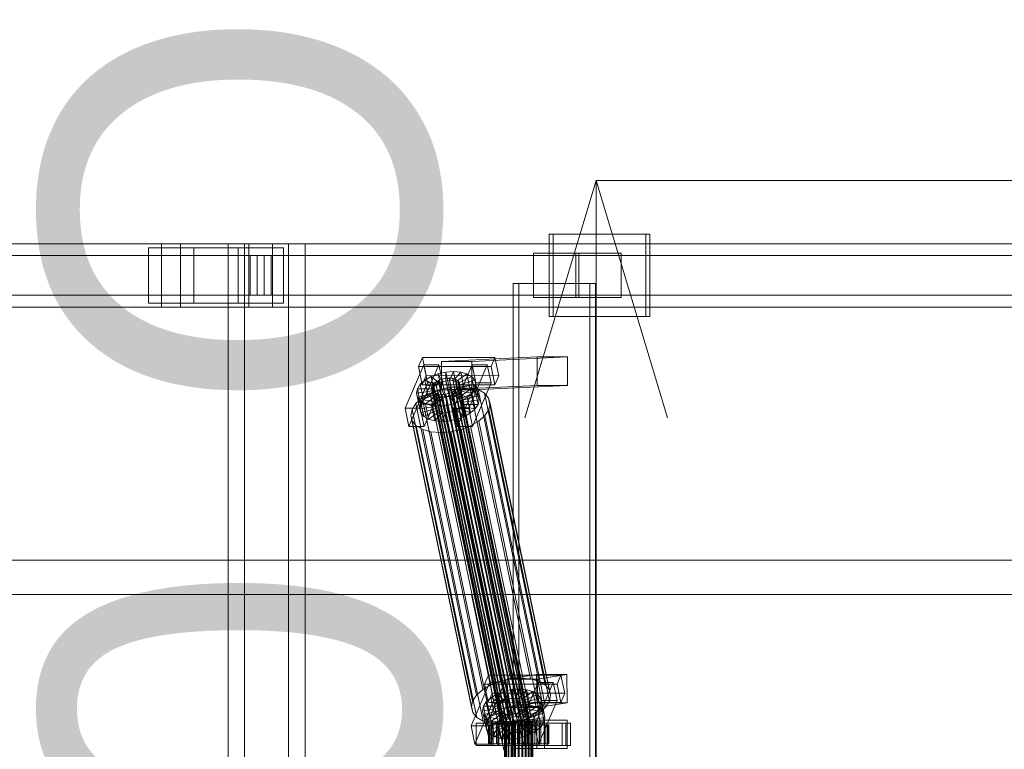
# Model space of a CAD drawing. Header units: millimetres. Extents: x -2233 to 65662, y -50530 to 6847.
# Tile 428 of 656: x 22686 to 23308, y -17870 to -17408. Entities that reach past the tile are written whole.
import ezdxf

# ---------------------------------------------------------------- set-up
doc = ezdxf.new("R2010")
doc.units = ezdxf.units.MM
doc.layers.add('COTAS_O', color=1, linetype='Continuous', lineweight=0)
doc.layers.add('superior_C02', color=7, linetype='Continuous', lineweight=0)
doc.dimstyles.new('R19_100', dxfattribs={"dimtxt": 250, "dimasz": 150, "dimexe": 150, "dimexo": 80, "dimgap": 100, "dimtad": 1, "dimtih": 1, "dimtoh": 1, "dimdsep": 46, "dimcen": 0.09, "dimadec": 0, "dimazin": 0, "dimtfac": 1, "dimtdec": 4, "dimtofl": 0, "dimtmove": 0, "dimatfit": 3, "dimfxl": 1, "dimtolj": 1, "dimtzin": 0, "dimarcsym": 0})

# ---------------------------------------------------------------- blocks, each defined once
blk = doc.blocks.new('DIM_R32_35')
at = {"layer": 'COTAS_O'}
for p, q in [((23050.07, -17510), (23005.07, -17660)), ((23750.07, -17510), (23050.07, -17510)), ((23050.07, -19480), (23050.07, -17510)), ((23050.07, -17510), (23095.07, -17660)), ((23050.07, -19480), (23005.07, -19330)), ((23050.07, -19480), (23095.07, -19330)), ((23750.07, -19480), (23050.07, -19480))]:
    blk.add_line(p, q, dxfattribs=at)
blk.add_text('1970 O', height=250, rotation=90, dxfattribs=at).set_placement((22950.07, -18495))

msp = doc.modelspace()

# ---------------------------------------------------------------- linework, layer by layer
at = {"layer": 'superior_C02'}
for p, q in [((23081.541, -17544), (23020.45, -17544)), ((23020.45, -17544), (23020.45, -17596)), ((23022.834, -17544), (23020.45, -17544)), ((23022.834, -17596), (23022.834, -17544)), ((23022.834, -17544), (23083.926, -17544)), ((23081.541, -17596), (23081.541, -17544)), ((23081.541, -17544), (23083.926, -17544)), ((23083.926, -17544), (23083.926, -17596)), ((22775.666, -17550), (21630.207, -17550)), ((21642.129, -17550), (22787.589, -17550)), ((22830.806, -17550), (21685.346, -17550)), ((21700.249, -17550), (22845.709, -17550)), ((22775.666, -17550), (22775.666, -17590)), ((22787.589, -17550), (22775.666, -17550)), ((23921.126, -17550), (22775.666, -17550)), ((22787.589, -17590), (22787.589, -17550)), ((22787.589, -17550), (23933.048, -17550)), ((22855.858, -17550), (22817.676, -17550)), ((22817.676, -17550), (22817.676, -18450)), ((22828.108, -17550), (22817.676, -17550)), ((22828.108, -18450), (22828.108, -17550)), ((22828.108, -17550), (22866.29, -17550)), ((22830.806, -17550), (22830.806, -17590)), ((22845.709, -17550), (22830.806, -17550)), ((23976.266, -17550), (22830.806, -17550)), ((22845.709, -17590), (22845.709, -17550)), ((22845.709, -17550), (23991.168, -17550)), ((22855.858, -18450), (22855.858, -17550)), ((22855.858, -17550), (22866.29, -17550)), ((22866.29, -17550), (22866.29, -18450)), ((22795.946, -17552.5), (22767.309, -17552.5)), ((22767.309, -17552.5), (22767.309, -17587.5)), ((22823.939, -17552.5), (22767.309, -17552.5)), ((22795.946, -17587.5), (22795.946, -17552.5)), ((22795.946, -17552.5), (22852.576, -17552.5)), ((22823.939, -17587.5), (22823.939, -17552.5)), ((22823.939, -17552.5), (22852.576, -17552.5)), ((22852.576, -17552.5), (22852.576, -17587.5)), ((23039.163, -17556), (23010.527, -17556)), ((23010.527, -17556), (23010.527, -17584)), ((23037.274, -17556), (23010.527, -17556)), ((23037.274, -17584), (23037.274, -17556)), ((23037.274, -17556), (23065.91, -17556)), ((23039.163, -17584), (23039.163, -17556)), ((23039.163, -17556), (23065.91, -17556)), ((23065.91, -17556), (23065.91, -17584)), ((22836.081, -17557.5), (21633.991, -17557.5)), ((21638.344, -17557.5), (22840.434, -17557.5)), ((22831.602, -17557.5), (22844.912, -17557.5)), ((22831.602, -17582.5), (22831.602, -17557.5)), ((23920.432, -17557.5), (22831.602, -17557.5)), ((22836.081, -17557.5), (22836.081, -17582.5)), ((22840.434, -17557.5), (22836.081, -17557.5)), ((22840.434, -17582.5), (22840.434, -17557.5)), ((22844.912, -17557.5), (22844.912, -17582.5)), ((22844.912, -17557.5), (23933.742, -17557.5)), ((23046.11, -17575), (22997.619, -17575)), ((22997.619, -17575), (22997.619, -18425)), ((23001.196, -17575), (22997.619, -17575)), ((23001.196, -18425), (23001.196, -17575)), ((23001.196, -17575), (23049.687, -17575)), ((23046.11, -18425), (23046.11, -17575)), ((23046.11, -17575), (23049.687, -17575)), ((23049.687, -17575), (23049.687, -18425)), ((21633.991, -17582.5), (22836.081, -17582.5)), ((21638.344, -17582.5), (22840.434, -17582.5)), ((22767.309, -17587.5), (22795.946, -17587.5)), ((22823.939, -17587.5), (22767.309, -17587.5)), ((22852.576, -17587.5), (22795.946, -17587.5)), ((22852.576, -17587.5), (22823.939, -17587.5)), ((22844.912, -17582.5), (22831.602, -17582.5)), ((22831.602, -17582.5), (23920.432, -17582.5)), ((22836.081, -17582.5), (22840.434, -17582.5)), ((22844.912, -17582.5), (23933.742, -17582.5)), ((23010.527, -17584), (23039.163, -17584)), ((23010.527, -17584), (23037.274, -17584)), ((23065.91, -17584), (23037.274, -17584)), ((23065.91, -17584), (23039.163, -17584)), ((21630.207, -17590), (22775.666, -17590)), ((21642.129, -17590), (22787.589, -17590)), ((21685.346, -17590), (22830.806, -17590)), ((21700.249, -17590), (22845.709, -17590)), ((22775.666, -17590), (22787.589, -17590)), ((22775.666, -17590), (23921.126, -17590)), ((22787.589, -17590), (23933.048, -17590)), ((22830.806, -17590), (22845.709, -17590)), ((22830.806, -17590), (23976.266, -17590)), ((22845.709, -17590), (23991.168, -17590)), ((23020.45, -17596), (23081.541, -17596)), ((23020.45, -17596), (23022.834, -17596)), ((23083.926, -17596), (23022.834, -17596)), ((23083.926, -17596), (23081.541, -17596)), ((22940.341, -17621.857), (22937.893, -17627.592)), ((22942.721, -17633.325), (22940.341, -17621.857)), ((22940.341, -17621.857), (22986.159, -17621.914)), ((23012.802, -17621.488), (22952.409, -17624.356)), ((22971.5, -17624.356), (22952.409, -17624.356)), ((22952.409, -17624.356), (22952.485, -17642.354)), ((22971.5, -17624.356), (23031.893, -17621.488)), ((22971.576, -17642.354), (22971.5, -17624.356)), ((22983.711, -17627.65), (22986.159, -17621.914)), ((22986.159, -17621.914), (22988.54, -17633.382)), ((23012.878, -17639.486), (23012.802, -17621.488)), ((23012.802, -17621.488), (23031.893, -17621.488)), ((23031.893, -17621.488), (23031.969, -17639.486)), ((22941.246, -17626.449), (22929.496, -17653.98)), ((22983.711, -17627.65), (22937.893, -17627.592)), ((22937.893, -17627.592), (22940.273, -17639.061)), ((22939.041, -17653.992), (22950.792, -17626.461)), ((22943.626, -17637.917), (22941.246, -17626.449)), ((22941.246, -17626.449), (22950.792, -17626.461)), ((22950.302, -17632.183), (22955.14, -17631.1)), ((22950.792, -17626.461), (22953.172, -17637.929)), ((22955.14, -17631.1), (22959.993, -17630.735)), ((22955.14, -17631.1), (22955.246, -17636.643)), ((22957.181, -17640.93), (22955.14, -17631.1)), ((22959.993, -17630.735), (22957.545, -17636.47)), ((22964.528, -17631.112), (22959.693, -17636.649)), ((22962.033, -17640.564), (22959.993, -17630.735)), ((22959.993, -17630.735), (22964.528, -17631.112)), ((22971.792, -17626.487), (22960.041, -17654.019)), ((22966.569, -17640.942), (22964.528, -17631.112)), ((22964.528, -17631.112), (22968.438, -17632.206)), ((22969.587, -17654.031), (22981.337, -17626.499)), ((22974.172, -17637.955), (22971.792, -17626.487)), ((22971.792, -17626.487), (22981.337, -17626.499)), ((22981.337, -17626.499), (22983.718, -17637.967)), ((22986.092, -17639.118), (22983.711, -17627.65)), ((22939.027, -17638.79), (22941.961, -17636.164)), ((22940.273, -17639.061), (22942.721, -17633.325)), ((22941.961, -17636.164), (22945.806, -17633.91)), ((22941.961, -17636.164), (22949.003, -17639.042)), ((22944.001, -17645.994), (22941.961, -17636.164)), ((22988.54, -17633.382), (22942.721, -17633.325)), ((22945.806, -17633.91), (22950.302, -17632.183)), ((22945.806, -17633.91), (22950.825, -17637.975)), ((22947.846, -17643.74), (22945.806, -17633.91)), ((22947.274, -17638.648), (22948.663, -17637.404)), ((22948.663, -17637.404), (22950.485, -17636.336)), ((22993.039, -17851.202), (22948.663, -17637.404)), ((22950.302, -17632.183), (22952.954, -17637.157)), ((22952.342, -17642.013), (22950.302, -17632.183)), ((22950.485, -17636.336), (22952.614, -17635.518)), ((22994.86, -17850.135), (22950.485, -17636.336)), ((22952.954, -17637.157), (22950.825, -17637.975)), ((22952.614, -17635.518), (22954.906, -17635.005)), ((22996.99, -17849.317), (22952.614, -17635.518)), ((22955.246, -17636.643), (22952.954, -17637.157)), ((22952.954, -17637.157), (22954.994, -17646.986)), ((22954.906, -17635.005), (22957.205, -17634.832)), ((22999.282, -17848.804), (22954.906, -17635.005)), ((22957.545, -17636.47), (22955.246, -17636.643)), ((22955.246, -17636.643), (22957.287, -17646.473)), ((22957.205, -17634.832), (22959.353, -17635.011)), ((23001.58, -17848.631), (22957.205, -17634.832)), ((22957.545, -17636.47), (22959.585, -17646.3)), ((22959.693, -17636.649), (22957.545, -17636.47)), ((22959.353, -17635.011), (22961.205, -17635.529)), ((23003.729, -17848.809), (22959.353, -17635.011)), ((22959.693, -17636.649), (22961.734, -17646.479)), ((22961.545, -17637.167), (22959.693, -17636.649)), ((22961.205, -17635.529), (22962.634, -17636.352)), ((23005.581, -17849.328), (22961.205, -17635.529)), ((22968.438, -17632.206), (22961.545, -17637.167)), ((22961.545, -17637.167), (22963.585, -17646.997)), ((22962.974, -17637.99), (22961.545, -17637.167)), ((22962.634, -17636.352), (22963.543, -17637.422)), ((23007.01, -17850.15), (22962.634, -17636.352)), ((22971.455, -17633.943), (22962.974, -17637.99)), ((22963.543, -17637.422), (22963.87, -17638.668)), ((23007.919, -17851.221), (22963.543, -17637.422)), ((22973.374, -17636.203), (22963.883, -17639.061)), ((22970.478, -17642.036), (22968.438, -17632.206)), ((22968.438, -17632.206), (22971.455, -17633.943)), ((22973.495, -17643.772), (22971.455, -17633.943)), ((22971.455, -17633.943), (22973.374, -17636.203)), ((22975.414, -17646.033), (22973.374, -17636.203)), ((22973.374, -17636.203), (22974.064, -17638.834)), ((22988.54, -17633.382), (22986.092, -17639.118)), ((22931.876, -17665.449), (22943.626, -17637.917)), ((22936.619, -17644.431), (22937.205, -17641.61)), ((22936.619, -17644.431), (22946.473, -17642.958)), ((22937.205, -17641.61), (22939.027, -17638.79)), ((22937.205, -17641.61), (22946.751, -17641.622)), ((22939.245, -17651.44), (22937.205, -17641.61)), ((22939.027, -17638.79), (22947.614, -17640.286)), ((22941.067, -17648.62), (22939.027, -17638.79)), ((22940.273, -17639.061), (22986.092, -17639.118)), ((22953.172, -17637.929), (22941.421, -17665.461)), ((22953.172, -17637.929), (22943.626, -17637.917)), ((22947.846, -17643.74), (22944.001, -17645.994)), ((22945.315, -17644.416), (22951.324, -17642.107)), ((22946.133, -17641.32), (22946.411, -17639.983)), ((22946.46, -17642.566), (22946.133, -17641.32)), ((22990.509, -17855.119), (22946.133, -17641.32)), ((22946.411, -17639.983), (22947.274, -17638.648)), ((22990.786, -17853.782), (22946.411, -17639.983)), ((22947.369, -17643.637), (22946.46, -17642.566)), ((22990.835, -17856.365), (22946.46, -17642.566)), ((22946.751, -17641.622), (22946.473, -17642.958)), ((22946.473, -17642.958), (22946.8, -17644.204)), ((22946.473, -17642.958), (22948.513, -17652.788)), ((22947.614, -17640.286), (22946.751, -17641.622)), ((22946.751, -17641.622), (22948.791, -17651.452)), ((22991.649, -17852.446), (22947.274, -17638.648)), ((22948.798, -17644.459), (22947.369, -17643.637)), ((22991.744, -17857.435), (22947.369, -17643.637)), ((22949.003, -17639.042), (22947.614, -17640.286)), ((22947.614, -17640.286), (22949.654, -17650.116)), ((22952.342, -17642.013), (22947.846, -17643.74)), ((22952.865, -17647.804), (22947.846, -17643.74)), ((22950.825, -17637.975), (22949.003, -17639.042)), ((22949.003, -17639.042), (22951.043, -17648.872)), ((22950.825, -17637.975), (22952.865, -17647.804)), ((22951.324, -17642.107), (22957.793, -17640.659)), ((22989.579, -17826.416), (22951.324, -17642.107)), ((22957.181, -17640.93), (22952.342, -17642.013)), ((22954.994, -17646.986), (22952.342, -17642.013)), ((23012.878, -17639.486), (22952.485, -17642.354)), ((22952.485, -17642.354), (22971.576, -17642.354)), ((22962.033, -17640.564), (22957.181, -17640.93)), ((22957.287, -17646.473), (22957.181, -17640.93)), ((22959.518, -17643.652), (22957.389, -17644.47)), ((22957.793, -17640.659), (22964.28, -17640.17)), ((22996.048, -17824.968), (22957.793, -17640.659)), ((22961.34, -17642.585), (22959.518, -17643.652)), ((23003.894, -17857.451), (22959.518, -17643.652)), ((22959.585, -17646.3), (22962.033, -17640.564)), ((22962.73, -17641.341), (22961.34, -17642.585)), ((23005.715, -17856.383), (22961.34, -17642.585)), ((22961.68, -17644.223), (22963.07, -17642.979)), ((22961.734, -17646.479), (22966.569, -17640.942)), ((22966.569, -17640.942), (22962.033, -17640.564)), ((22962.421, -17665.487), (22974.172, -17637.955)), ((22963.593, -17640.005), (22962.73, -17641.341)), ((23007.105, -17855.139), (22962.73, -17641.341)), ((22962.974, -17637.99), (22965.014, -17647.82)), ((22963.883, -17639.061), (22962.974, -17637.99)), ((22963.07, -17642.979), (22963.933, -17641.643)), ((22971.656, -17644.475), (22963.07, -17642.979)), ((22963.07, -17642.979), (22965.11, -17652.809)), ((22963.585, -17646.997), (22970.478, -17642.036)), ((22963.87, -17638.668), (22963.593, -17640.005)), ((22963.593, -17640.005), (23007.968, -17853.804)), ((23008.245, -17852.467), (22963.87, -17638.668)), ((22963.883, -17639.061), (22965.923, -17648.891)), ((22964.21, -17640.307), (22963.883, -17639.061)), ((22963.933, -17641.643), (22964.21, -17640.307)), ((22963.933, -17641.643), (22973.478, -17641.655)), ((22965.973, -17651.473), (22963.933, -17641.643)), ((22974.064, -17638.834), (22964.21, -17640.307)), ((22964.21, -17640.307), (22966.25, -17650.137)), ((22964.28, -17640.17), (22970.343, -17640.674)), ((23002.535, -17824.479), (22964.28, -17640.17)), ((22965.014, -17647.82), (22973.495, -17643.772)), ((22970.478, -17642.036), (22966.569, -17640.942)), ((22970.343, -17640.674), (22975.57, -17642.137)), ((23008.598, -17824.984), (22970.343, -17640.674)), ((22973.495, -17643.772), (22970.478, -17642.036)), ((23031.969, -17639.486), (22971.576, -17642.354)), ((22973.478, -17641.655), (22971.656, -17644.475)), ((22983.718, -17637.967), (22971.967, -17665.499)), ((22974.064, -17638.834), (22973.478, -17641.655)), ((22973.478, -17641.655), (22975.518, -17651.485)), ((22975.414, -17646.033), (22973.495, -17643.772)), ((22976.104, -17648.664), (22974.064, -17638.834)), ((22983.718, -17637.967), (22974.172, -17637.955)), ((22975.57, -17642.137), (22979.603, -17644.459)), ((23013.824, -17826.446), (22975.57, -17642.137)), ((23031.969, -17639.486), (23012.878, -17639.486)), ((22936.252, -17650.939), (22940.174, -17647.428)), ((22937.309, -17647.062), (22936.619, -17644.431)), ((22938.66, -17654.261), (22936.619, -17644.431)), ((22937.309, -17647.062), (22946.8, -17644.204)), ((22939.228, -17649.322), (22937.309, -17647.062)), ((22939.35, -17656.892), (22937.309, -17647.062)), ((22939.228, -17649.322), (22947.709, -17645.275)), ((22942.245, -17651.059), (22939.228, -17649.322)), ((22941.269, -17659.152), (22939.228, -17649.322)), ((22941.067, -17648.62), (22939.245, -17651.44)), ((22940.174, -17647.428), (22945.315, -17644.416)), ((22978.428, -17831.737), (22940.174, -17647.428)), ((22944.001, -17645.994), (22941.067, -17648.62)), ((22949.654, -17650.116), (22941.067, -17648.62)), ((22942.245, -17651.059), (22949.138, -17646.098)), ((22951.043, -17648.872), (22944.001, -17645.994)), ((22983.569, -17828.725), (22945.315, -17644.416)), ((22946.155, -17652.153), (22950.99, -17646.616)), ((22946.8, -17644.204), (22947.709, -17645.275)), ((22946.8, -17644.204), (22948.84, -17654.034)), ((22947.709, -17645.275), (22949.138, -17646.098)), ((22947.709, -17645.275), (22949.749, -17655.105)), ((22948.791, -17651.452), (22949.654, -17650.116)), ((22950.65, -17644.978), (22948.798, -17644.459)), ((22993.174, -17858.258), (22948.798, -17644.459)), ((22949.138, -17646.098), (22950.99, -17646.616)), ((22949.138, -17646.098), (22951.178, -17655.927)), ((22949.654, -17650.116), (22951.043, -17648.872)), ((22952.798, -17645.156), (22950.65, -17644.978)), ((22995.025, -17858.776), (22950.65, -17644.978)), ((22950.69, -17652.53), (22953.138, -17646.795)), ((22950.99, -17646.616), (22953.138, -17646.795)), ((22950.99, -17646.616), (22953.03, -17656.446)), ((22951.043, -17648.872), (22952.865, -17647.804)), ((22955.097, -17644.983), (22952.798, -17645.156)), ((22997.174, -17858.955), (22952.798, -17645.156)), ((22952.865, -17647.804), (22954.994, -17646.986)), ((22953.138, -17646.795), (22955.437, -17646.622)), ((22953.138, -17646.795), (22955.179, -17656.624)), ((22954.994, -17646.986), (22957.287, -17646.473)), ((22957.389, -17644.47), (22955.097, -17644.983)), ((22999.472, -17858.782), (22955.097, -17644.983)), ((22955.437, -17646.622), (22957.729, -17646.108)), ((22955.543, -17652.165), (22955.437, -17646.622)), ((22955.437, -17646.622), (22957.477, -17656.451)), ((22957.287, -17646.473), (22959.585, -17646.3)), ((23001.764, -17858.269), (22957.389, -17644.47)), ((22957.729, -17646.108), (22959.858, -17645.29)), ((22960.382, -17651.082), (22957.729, -17646.108)), ((22957.729, -17646.108), (22959.769, -17655.938)), ((22959.585, -17646.3), (22961.734, -17646.479)), ((22959.858, -17645.29), (22961.68, -17644.223)), ((22964.877, -17649.355), (22959.858, -17645.29)), ((22959.858, -17645.29), (22961.899, -17655.12)), ((22964.877, -17649.355), (22960.382, -17651.082)), ((22968.723, -17647.101), (22961.68, -17644.223)), ((22961.68, -17644.223), (22963.72, -17654.053)), ((22961.734, -17646.479), (22963.585, -17646.997)), ((22963.585, -17646.997), (22965.014, -17647.82)), ((22968.723, -17647.101), (22964.877, -17649.355)), ((22966.917, -17659.184), (22964.877, -17649.355)), ((22965.014, -17647.82), (22965.923, -17648.891)), ((22965.923, -17648.891), (22975.414, -17646.033)), ((22965.923, -17648.891), (22966.25, -17650.137)), ((22966.25, -17650.137), (22965.973, -17651.473)), ((22966.25, -17650.137), (22976.104, -17648.664)), ((22971.656, -17644.475), (22968.723, -17647.101)), ((22970.763, -17656.931), (22968.723, -17647.101)), ((22973.696, -17654.305), (22971.656, -17644.475)), ((22976.104, -17648.664), (22975.414, -17646.033)), ((22975.518, -17651.485), (22976.104, -17648.664)), ((22979.603, -17644.459), (22982.168, -17647.481)), ((23017.858, -17828.768), (22979.603, -17644.459)), ((22982.168, -17647.481), (22983.091, -17650.998)), ((23020.423, -17831.79), (22982.168, -17647.481)), ((22939.041, -17653.992), (22929.496, -17653.98)), ((22929.496, -17653.98), (22931.876, -17665.449)), ((22933.033, -17658.48), (22933.816, -17654.709)), ((22933.816, -17654.709), (22936.252, -17650.939)), ((22972.071, -17839.018), (22933.816, -17654.709)), ((22974.507, -17835.248), (22936.252, -17650.939)), ((22939.245, -17651.44), (22938.66, -17654.261)), ((22948.513, -17652.788), (22938.66, -17654.261)), ((22938.66, -17654.261), (22939.35, -17656.892)), ((22941.421, -17665.461), (22939.041, -17653.992)), ((22948.791, -17651.452), (22939.245, -17651.44)), ((22948.84, -17654.034), (22939.35, -17656.892)), ((22949.749, -17655.105), (22941.269, -17659.152)), ((22946.155, -17652.153), (22942.245, -17651.059)), ((22944.286, -17660.889), (22942.245, -17651.059)), ((22951.178, -17655.927), (22944.286, -17660.889)), ((22950.69, -17652.53), (22946.155, -17652.153)), ((22948.195, -17661.983), (22946.155, -17652.153)), ((22953.03, -17656.446), (22948.195, -17661.983)), ((22948.513, -17652.788), (22948.791, -17651.452)), ((22948.84, -17654.034), (22948.513, -17652.788)), ((22949.749, -17655.105), (22948.84, -17654.034)), ((22951.178, -17655.927), (22949.749, -17655.105)), ((22955.543, -17652.165), (22950.69, -17652.53)), ((22952.731, -17662.36), (22950.69, -17652.53)), ((22953.03, -17656.446), (22951.178, -17655.927)), ((22955.179, -17656.624), (22953.03, -17656.446)), ((22957.477, -17656.451), (22955.179, -17656.624)), ((22960.382, -17651.082), (22955.543, -17652.165)), ((22957.583, -17661.995), (22955.543, -17652.165)), ((22959.769, -17655.938), (22957.477, -17656.451)), ((22957.477, -17656.451), (22957.583, -17661.995)), ((22961.899, -17655.12), (22959.769, -17655.938)), ((22959.769, -17655.938), (22962.422, -17660.912)), ((22969.587, -17654.031), (22960.041, -17654.019)), ((22960.041, -17654.019), (22962.421, -17665.487)), ((22962.422, -17660.912), (22960.382, -17651.082)), ((22963.72, -17654.053), (22961.899, -17655.12)), ((22961.899, -17655.12), (22966.917, -17659.184)), ((22965.11, -17652.809), (22963.72, -17654.053)), ((22963.72, -17654.053), (22970.763, -17656.931)), ((22965.973, -17651.473), (22965.11, -17652.809)), ((22965.11, -17652.809), (22973.696, -17654.305)), ((22975.518, -17651.485), (22965.973, -17651.473)), ((22971.967, -17665.499), (22969.587, -17654.031)), ((22970.763, -17656.931), (22973.696, -17654.305)), ((22973.696, -17654.305), (22975.518, -17651.485)), ((22982.307, -17654.769), (22979.872, -17658.539)), ((22983.091, -17650.998), (22982.307, -17654.769)), ((22982.307, -17654.769), (23020.562, -17839.078)), ((23021.345, -17835.307), (22983.091, -17650.998)), ((22933.956, -17661.997), (22933.033, -17658.48)), ((22971.288, -17842.789), (22933.033, -17658.48)), ((22936.521, -17665.019), (22933.956, -17661.997)), ((22972.21, -17846.306), (22933.956, -17661.997)), ((22939.35, -17656.892), (22941.269, -17659.152)), ((22941.269, -17659.152), (22944.286, -17660.889)), ((22944.286, -17660.889), (22948.195, -17661.983)), ((22948.195, -17661.983), (22952.731, -17662.36)), ((22955.179, -17656.624), (22952.731, -17662.36)), ((22952.731, -17662.36), (22957.583, -17661.995)), ((22957.583, -17661.995), (22962.422, -17660.912)), ((22962.422, -17660.912), (22966.917, -17659.184)), ((22966.917, -17659.184), (22970.763, -17656.931)), ((22975.95, -17662.05), (22970.809, -17665.062)), ((22979.872, -17658.539), (22975.95, -17662.05)), ((23014.205, -17846.359), (22975.95, -17662.05)), ((23018.127, -17842.848), (22979.872, -17658.539)), ((22931.876, -17665.449), (22941.421, -17665.461)), ((22940.554, -17667.341), (22936.521, -17665.019)), ((22974.776, -17849.328), (22936.521, -17665.019)), ((22945.781, -17668.803), (22940.554, -17667.341)), ((22978.809, -17851.65), (22940.554, -17667.341)), ((22951.844, -17669.308), (22945.781, -17668.803)), ((22984.035, -17853.113), (22945.781, -17668.803)), ((22958.331, -17668.819), (22951.844, -17669.308)), ((22964.8, -17667.371), (22958.331, -17668.819)), ((22996.586, -17853.128), (22958.331, -17668.819)), ((22962.421, -17665.487), (22971.967, -17665.499)), ((22970.809, -17665.062), (22964.8, -17667.371)), ((23003.054, -17851.68), (22964.8, -17667.371)), ((23009.064, -17849.371), (22970.809, -17665.062)), ((22990.099, -17853.617), (22951.844, -17669.308)), ((15575.415, -17750), (24634.01, -17750)), ((24635.508, -17750), (15576.913, -17750)), ((22541.592, -17771.702), (22971.369, -17771.702)), ((22973.147, -17771.702), (22543.371, -17771.702)), ((22971.369, -17771.702), (22991.771, -17870)), ((22971.369, -17771.702), (22973.147, -17771.702)), ((22971.369, -17771.702), (23401.145, -17771.702)), ((22993.55, -17870), (22973.147, -17771.702)), ((23402.923, -17771.702), (22973.147, -17771.702)), ((22981.996, -17822.549), (22979.548, -17828.285)), ((22984.376, -17834.017), (22981.996, -17822.549)), ((22981.996, -17822.549), (23027.814, -17822.606)), ((23012.487, -17822.189), (22993.978, -17825.057)), ((23012.735, -17840.17), (23012.487, -17822.189)), ((23012.487, -17822.189), (23031.578, -17822.189)), ((23013.069, -17825.057), (23031.578, -17822.189)), ((23025.366, -17828.342), (23027.814, -17822.606)), ((23027.814, -17822.606), (23030.195, -17834.074)), ((23031.578, -17822.189), (23031.825, -17840.17)), ((22982.901, -17827.141), (22971.151, -17854.673)), ((22983.569, -17828.725), (22978.428, -17831.737)), ((23025.366, -17828.342), (22979.548, -17828.285)), ((22979.548, -17828.285), (22981.928, -17839.753)), ((22980.696, -17854.685), (22992.447, -17827.153)), ((22985.282, -17838.609), (22982.901, -17827.141)), ((22982.901, -17827.141), (22992.447, -17827.153)), ((22989.579, -17826.416), (22983.569, -17828.725)), ((22996.048, -17824.968), (22989.579, -17826.416)), ((22992.447, -17827.153), (22994.827, -17838.621)), ((23013.069, -17825.057), (22993.978, -17825.057)), ((22993.978, -17825.057), (22994.226, -17843.038)), ((23002.535, -17824.479), (22996.048, -17824.968)), ((23013.447, -17827.179), (23001.696, -17854.711)), ((23008.598, -17824.984), (23002.535, -17824.479)), ((23013.824, -17826.446), (23008.598, -17824.984)), ((23011.242, -17854.723), (23022.992, -17827.191)), ((23013.316, -17843.038), (23013.069, -17825.057)), ((23015.827, -17838.647), (23013.447, -17827.179)), ((23013.447, -17827.179), (23022.992, -17827.191)), ((23017.858, -17828.768), (23013.824, -17826.446)), ((23020.423, -17831.79), (23017.858, -17828.768)), ((23022.992, -17827.191), (23025.373, -17838.659)), ((23027.747, -17839.81), (23025.366, -17828.342)), ((22974.507, -17835.248), (22972.071, -17839.018)), ((22978.428, -17831.737), (22974.507, -17835.248)), ((22981.928, -17839.753), (22984.376, -17834.017)), ((22983.616, -17836.856), (22987.461, -17834.603)), ((23030.195, -17834.074), (22984.376, -17834.017)), ((22987.461, -17834.603), (22991.957, -17832.875)), ((22987.461, -17834.603), (22992.48, -17838.667)), ((22989.502, -17844.433), (22987.461, -17834.603)), ((22991.957, -17832.875), (22996.795, -17831.792)), ((22991.957, -17832.875), (22994.609, -17837.849)), ((22993.997, -17842.705), (22991.957, -17832.875)), ((22996.795, -17831.792), (23001.648, -17831.427)), ((22996.795, -17831.792), (22996.901, -17837.336)), ((22998.836, -17841.622), (22996.795, -17831.792)), ((23001.648, -17831.427), (22999.2, -17837.163)), ((23006.184, -17831.804), (23001.348, -17837.341)), ((23003.688, -17841.257), (23001.648, -17831.427)), ((23001.648, -17831.427), (23006.184, -17831.804)), ((23010.093, -17832.898), (23003.2, -17837.86)), ((23013.11, -17834.635), (23004.629, -17838.682)), ((23008.224, -17841.634), (23006.184, -17831.804)), ((23006.184, -17831.804), (23010.093, -17832.898)), ((23012.133, -17842.728), (23010.093, -17832.898)), ((23010.093, -17832.898), (23013.11, -17834.635)), ((23015.15, -17844.465), (23013.11, -17834.635)), ((23013.11, -17834.635), (23015.029, -17836.895)), ((23021.345, -17835.307), (23020.423, -17831.79)), ((23020.562, -17839.078), (23021.345, -17835.307)), ((23030.195, -17834.074), (23027.747, -17839.81)), ((22972.071, -17839.018), (22971.288, -17842.789)), ((22971.288, -17842.789), (22972.21, -17846.306)), ((22973.531, -17866.141), (22985.282, -17838.609)), ((22978.274, -17845.123), (22978.86, -17842.302)), ((22978.86, -17842.302), (22980.682, -17839.482)), ((22978.86, -17842.302), (22988.406, -17842.314)), ((22980.901, -17852.132), (22978.86, -17842.302)), ((22980.682, -17839.482), (22983.616, -17836.856)), ((22980.682, -17839.482), (22989.269, -17840.978)), ((22982.722, -17849.312), (22980.682, -17839.482)), ((22981.928, -17839.753), (23027.747, -17839.81)), ((22994.827, -17838.621), (22983.076, -17866.153)), ((22983.616, -17836.856), (22990.658, -17839.734)), ((22985.656, -17846.686), (22983.616, -17836.856)), ((22994.827, -17838.621), (22985.282, -17838.609)), ((22988.406, -17842.314), (22988.128, -17843.65)), ((22989.269, -17840.978), (22988.406, -17842.314)), ((22988.406, -17842.314), (22990.446, -17852.144)), ((22990.658, -17839.734), (22989.269, -17840.978)), ((22989.269, -17840.978), (22991.309, -17850.808)), ((22993.997, -17842.705), (22989.502, -17844.433)), ((22992.48, -17838.667), (22990.658, -17839.734)), ((22990.658, -17839.734), (22992.699, -17849.564)), ((22994.609, -17837.849), (22992.48, -17838.667)), ((22992.48, -17838.667), (22994.52, -17848.497)), ((22998.836, -17841.622), (22993.997, -17842.705)), ((22996.65, -17847.679), (22993.997, -17842.705)), ((23012.735, -17840.17), (22994.226, -17843.038)), ((22996.901, -17837.336), (22994.609, -17837.849)), ((22994.609, -17837.849), (22996.65, -17847.679)), ((22999.2, -17837.163), (22996.901, -17837.336)), ((22996.901, -17837.336), (22998.942, -17847.165)), ((23003.688, -17841.257), (22998.836, -17841.622)), ((22998.942, -17847.165), (22998.836, -17841.622)), ((22999.2, -17837.163), (23001.24, -17846.992)), ((23001.348, -17837.341), (22999.2, -17837.163)), ((23001.24, -17846.992), (23003.688, -17841.257)), ((23001.348, -17837.341), (23003.389, -17847.171)), ((23003.2, -17837.86), (23001.348, -17837.341)), ((23003.2, -17837.86), (23005.241, -17847.689)), ((23004.629, -17838.682), (23003.2, -17837.86)), ((23003.389, -17847.171), (23008.224, -17841.634)), ((23008.224, -17841.634), (23003.688, -17841.257)), ((23004.077, -17866.179), (23015.827, -17838.647)), ((23004.629, -17838.682), (23006.67, -17848.512)), ((23005.538, -17839.753), (23004.629, -17838.682)), ((23004.725, -17843.671), (23005.588, -17842.335)), ((23005.241, -17847.689), (23012.133, -17842.728)), ((23015.029, -17836.895), (23005.538, -17839.753)), ((23005.538, -17839.753), (23007.579, -17849.583)), ((23005.865, -17840.999), (23005.538, -17839.753)), ((23005.588, -17842.335), (23005.865, -17840.999)), ((23005.588, -17842.335), (23015.133, -17842.347)), ((23007.628, -17852.165), (23005.588, -17842.335)), ((23015.719, -17839.526), (23005.865, -17840.999)), ((23005.865, -17840.999), (23007.905, -17850.829)), ((23012.133, -17842.728), (23008.224, -17841.634)), ((23015.15, -17844.465), (23012.133, -17842.728)), ((23031.825, -17840.17), (23012.735, -17840.17)), ((23015.133, -17842.347), (23013.311, -17845.167)), ((23031.825, -17840.17), (23013.316, -17843.038)), ((23025.373, -17838.659), (23013.622, -17866.191)), ((23014.205, -17846.359), (23018.127, -17842.848)), ((23017.069, -17846.725), (23015.029, -17836.895)), ((23015.029, -17836.895), (23015.719, -17839.526)), ((23015.719, -17839.526), (23015.133, -17842.347)), ((23015.133, -17842.347), (23017.173, -17852.177)), ((23017.759, -17849.356), (23015.719, -17839.526)), ((23025.373, -17838.659), (23015.827, -17838.647)), ((23018.127, -17842.848), (23020.562, -17839.078)), ((22972.21, -17846.306), (22974.776, -17849.328)), ((22978.274, -17845.123), (22988.128, -17843.65)), ((22978.964, -17847.754), (22978.274, -17845.123)), ((22980.315, -17854.953), (22978.274, -17845.123)), ((22978.964, -17847.754), (22988.455, -17844.897)), ((22980.883, -17850.015), (22978.964, -17847.754)), ((22981.005, -17857.584), (22978.964, -17847.754)), ((22980.883, -17850.015), (22989.364, -17845.967)), ((22985.656, -17846.686), (22982.722, -17849.312)), ((22983.9, -17851.751), (22990.793, -17846.79)), ((22989.502, -17844.433), (22985.656, -17846.686)), ((22992.699, -17849.564), (22985.656, -17846.686)), ((22987.81, -17852.845), (22992.645, -17847.308)), ((22988.128, -17843.65), (22988.455, -17844.897)), ((22988.128, -17843.65), (22990.169, -17853.48)), ((22988.455, -17844.897), (22989.364, -17845.967)), ((22988.455, -17844.897), (22990.495, -17854.726)), ((22989.364, -17845.967), (22990.793, -17846.79)), ((22989.364, -17845.967), (22991.404, -17855.797)), ((22994.52, -17848.497), (22989.502, -17844.433)), ((22990.793, -17846.79), (22992.645, -17847.308)), ((22990.793, -17846.79), (22992.833, -17856.62)), ((22992.345, -17853.223), (22994.794, -17847.487)), ((22992.645, -17847.308), (22994.794, -17847.487)), ((22992.645, -17847.308), (22994.685, -17857.138)), ((22992.699, -17849.564), (22994.52, -17848.497)), ((22994.226, -17843.038), (23013.316, -17843.038)), ((22994.52, -17848.497), (22996.65, -17847.679)), ((22994.794, -17847.487), (22997.092, -17847.314)), ((22994.794, -17847.487), (22996.834, -17857.317)), ((22996.65, -17847.679), (22998.942, -17847.165)), ((22999.282, -17848.804), (22996.99, -17849.317)), ((22997.092, -17847.314), (22999.384, -17846.801)), ((22997.198, -17852.857), (22997.092, -17847.314)), ((22997.092, -17847.314), (22999.132, -17857.144)), ((22998.942, -17847.165), (23001.24, -17846.992)), ((23001.58, -17848.631), (22999.282, -17848.804)), ((22999.384, -17846.801), (23001.514, -17845.983)), ((23002.037, -17851.774), (22999.384, -17846.801)), ((22999.384, -17846.801), (23001.424, -17856.631)), ((23001.24, -17846.992), (23003.389, -17847.171)), ((23001.514, -17845.983), (23003.335, -17844.915)), ((23006.532, -17850.047), (23001.514, -17845.983)), ((23001.514, -17845.983), (23003.554, -17855.812)), ((23003.729, -17848.809), (23001.58, -17848.631)), ((23003.335, -17844.915), (23004.725, -17843.671)), ((23010.378, -17847.793), (23003.335, -17844.915)), ((23003.335, -17844.915), (23005.375, -17854.745)), ((23003.389, -17847.171), (23005.241, -17847.689)), ((23005.581, -17849.328), (23003.729, -17848.809)), ((23013.311, -17845.167), (23004.725, -17843.671)), ((23004.725, -17843.671), (23006.765, -17853.501)), ((23005.241, -17847.689), (23006.67, -17848.512)), ((23010.378, -17847.793), (23006.532, -17850.047)), ((23006.67, -17848.512), (23015.15, -17844.465)), ((23006.67, -17848.512), (23007.579, -17849.583)), ((23007.579, -17849.583), (23017.069, -17846.725)), ((23009.064, -17849.371), (23014.205, -17846.359)), ((23013.311, -17845.167), (23010.378, -17847.793)), ((23012.418, -17857.623), (23010.378, -17847.793)), ((23015.352, -17854.997), (23013.311, -17845.167)), ((23017.069, -17846.725), (23015.15, -17844.465)), ((23017.759, -17849.356), (23017.069, -17846.725)), ((22980.696, -17854.685), (22971.151, -17854.673)), ((22971.151, -17854.673), (22973.531, -17866.141)), ((22983.765, -17853), (22974.219, -17853)), ((22974.219, -17853), (22974.219, -17867)), ((22988.526, -17853), (22974.219, -17853)), ((22974.776, -17849.328), (22978.809, -17851.65)), ((22978.809, -17851.65), (22984.035, -17853.113)), ((22980.901, -17852.132), (22980.315, -17854.953)), ((22990.169, -17853.48), (22980.315, -17854.953)), ((22980.315, -17854.953), (22981.005, -17857.584)), ((22983.076, -17866.153), (22980.696, -17854.685)), ((22983.9, -17851.751), (22980.883, -17850.015)), ((22982.924, -17859.844), (22980.883, -17850.015)), ((22982.722, -17849.312), (22980.901, -17852.132)), ((22990.446, -17852.144), (22980.901, -17852.132)), ((22990.495, -17854.726), (22981.005, -17857.584)), ((22982.582, -17854), (22982.136, -17854)), ((22982.136, -17854), (22992.128, -17854)), ((22982.136, -17866), (22982.136, -17854)), ((22982.136, -17854), (22982.984, -17854)), ((22984.291, -17854), (22982.582, -17854)), ((22982.582, -17854), (22992.339, -17854)), ((22982.582, -17866), (22982.582, -17854)), ((22991.309, -17850.808), (22982.722, -17849.312)), ((22982.984, -17854), (22992.529, -17854)), ((22982.984, -17866), (22982.984, -17854)), ((22982.984, -17854), (22985.067, -17854)), ((22983.765, -17867), (22983.765, -17853)), ((22983.765, -17853), (22998.071, -17853)), ((22987.81, -17852.845), (22983.9, -17851.751)), ((22985.941, -17861.581), (22983.9, -17851.751)), ((22984.035, -17853.113), (22990.099, -17853.617)), ((22987.148, -17854), (22984.291, -17854)), ((22984.291, -17854), (22993.149, -17854)), ((22984.291, -17866), (22984.291, -17854)), ((23030.884, -17853), (22985.066, -17853)), ((22985.066, -17853), (22985.066, -17867)), ((22988.047, -17853), (22985.066, -17853)), ((22985.067, -17854), (22993.516, -17854)), ((22985.067, -17866), (22985.067, -17854)), ((22985.067, -17854), (22988.245, -17854)), ((22990.956, -17854), (22987.148, -17854)), ((22987.148, -17854), (22994.502, -17854)), ((22987.148, -17866), (22987.148, -17854)), ((22992.345, -17853.223), (22987.81, -17852.845)), ((22989.85, -17862.675), (22987.81, -17852.845)), ((22988.047, -17867), (22988.047, -17853)), ((22988.047, -17853), (23033.865, -17853)), ((22988.245, -17854), (22995.021, -17854)), ((22988.245, -17866), (22988.245, -17854)), ((22988.245, -17854), (22992.3, -17854)), ((22988.526, -17867), (22988.526, -17853)), ((22988.526, -17853), (22998.071, -17853)), ((22990.099, -17853.617), (22996.586, -17853.128)), ((22990.169, -17853.48), (22990.446, -17852.144)), ((22990.495, -17854.726), (22990.169, -17853.48)), ((22990.446, -17852.144), (22991.309, -17850.808)), ((22991.404, -17855.797), (22990.495, -17854.726)), ((22990.786, -17853.782), (22990.509, -17855.119)), ((22990.509, -17855.119), (22990.835, -17856.365)), ((22991.649, -17852.446), (22990.786, -17853.782)), ((22995.457, -17854), (22990.956, -17854)), ((22990.956, -17854), (22996.306, -17854)), ((22990.956, -17866), (22990.956, -17854)), ((22991.309, -17850.808), (22992.699, -17849.564)), ((22993.039, -17851.202), (22991.649, -17852.446)), ((22992.339, -17852), (22992.128, -17852)), ((22992.128, -17852), (22992.529, -17852)), ((22992.128, -18148), (22992.128, -17852)), ((22992.128, -17854), (22992.339, -17854)), ((22992.128, -17854), (22992.128, -17866)), ((22992.529, -17854), (22992.128, -17854)), ((22992.3, -17854), (22996.942, -17854)), ((22992.3, -17866), (22992.3, -17854)), ((22992.3, -17854), (22996.956, -17854)), ((22993.149, -17852), (22992.339, -17852)), ((22992.339, -18148), (22992.339, -17852)), ((22992.339, -17854), (22993.149, -17854)), ((22992.339, -17854), (22992.339, -17866)), ((22997.198, -17852.857), (22992.345, -17853.223)), ((22994.386, -17863.052), (22992.345, -17853.223)), ((22992.529, -17852), (22993.516, -17852)), ((22992.529, -18148), (22992.529, -17852)), ((22992.529, -17854), (22992.529, -17866)), ((22993.516, -17854), (22992.529, -17854)), ((22994.86, -17850.135), (22993.039, -17851.202)), ((22994.502, -17852), (22993.149, -17852)), ((22993.149, -18148), (22993.149, -17852)), ((22993.149, -17854), (22994.502, -17854)), ((22993.149, -17854), (22993.149, -17866)), ((22993.516, -17852), (22995.021, -17852)), ((22993.516, -18148), (22993.516, -17852)), ((22993.516, -17854), (22993.516, -17866)), ((22995.021, -17854), (22993.516, -17854)), ((22996.306, -17852), (22994.502, -17852)), ((22994.502, -18148), (22994.502, -17852)), ((22994.502, -17854), (22996.306, -17854)), ((22994.502, -17854), (22994.502, -17866)), ((22996.99, -17849.317), (22994.86, -17850.135)), ((22995.021, -17852), (22996.942, -17852)), ((22995.021, -18148), (22995.021, -17852)), ((22995.021, -17854), (22995.021, -17866)), ((22996.942, -17854), (22995.021, -17854)), ((23000.344, -17854), (22995.457, -17854)), ((22995.457, -17854), (22998.438, -17854)), ((22995.457, -17866), (22995.457, -17854)), ((22998.438, -17852), (22996.306, -17852)), ((22996.306, -18148), (22996.306, -17852)), ((22996.306, -17854), (22998.438, -17854)), ((22996.306, -17854), (22996.306, -17866)), ((22996.586, -17853.128), (23003.054, -17851.68)), ((22996.942, -17852), (22999.148, -17852)), ((22996.942, -18148), (22996.942, -17852)), ((22996.942, -17854), (22996.942, -17866)), ((22999.148, -17854), (22996.942, -17854)), ((22996.956, -17854), (22999.148, -17854)), ((22996.956, -17866), (22996.956, -17854)), ((22996.956, -17854), (23001.896, -17854)), ((23002.037, -17851.774), (22997.198, -17852.857)), ((22999.238, -17862.687), (22997.198, -17852.857)), ((22998.071, -17853), (22998.071, -17867)), ((23017.521, -17851), (22998.43, -17851)), ((22998.43, -17851), (22998.43, -17869)), ((23012.617, -17851), (22998.43, -17851)), ((23000.753, -17852), (22998.438, -17852)), ((22998.438, -18148), (22998.438, -17852)), ((22998.438, -17854), (23000.753, -17854)), ((22998.438, -17854), (22998.438, -17866)), ((22999.148, -17852), (23001.488, -17852)), ((22999.148, -18148), (22999.148, -17852)), ((22999.148, -17854), (22999.148, -17866)), ((23001.488, -17854), (22999.148, -17854)), ((23005.284, -17854), (23000.344, -17854)), ((23000.344, -17854), (23000.753, -17854)), ((23000.344, -17866), (23000.344, -17854)), ((23003.092, -17852), (23000.753, -17852)), ((23000.753, -18148), (23000.753, -17852)), ((23000.753, -17854), (23003.092, -17854)), ((23000.753, -17854), (23000.753, -17866)), ((23001.488, -17852), (23003.803, -17852)), ((23001.488, -18148), (23001.488, -17852)), ((23001.896, -17854), (23001.488, -17854)), ((23001.488, -17854), (23001.488, -17866)), ((23003.803, -17854), (23001.488, -17854)), ((23011.242, -17854.723), (23001.696, -17854.711)), ((23001.696, -17854.711), (23004.077, -17866.179)), ((23001.896, -17866), (23001.896, -17854)), ((23001.896, -17854), (23006.783, -17854)), ((23006.532, -17850.047), (23002.037, -17851.774)), ((23004.077, -17861.604), (23002.037, -17851.774)), ((23003.054, -17851.68), (23009.064, -17849.371)), ((23005.298, -17852), (23003.092, -17852)), ((23003.092, -18148), (23003.092, -17852)), ((23005.284, -17854), (23003.092, -17854)), ((23003.092, -17854), (23005.298, -17854)), ((23003.092, -17854), (23003.092, -17866)), ((23005.375, -17854.745), (23003.554, -17855.812)), ((23003.803, -17852), (23005.935, -17852)), ((23003.803, -18148), (23003.803, -17852)), ((23006.783, -17854), (23003.803, -17854)), ((23003.803, -17854), (23003.803, -17866)), ((23005.935, -17854), (23003.803, -17854)), ((23014.31, -17853), (23004.765, -17853)), ((23004.765, -17853), (23004.765, -17867)), ((23019.071, -17853), (23004.765, -17853)), ((23009.94, -17854), (23005.284, -17854)), ((23005.284, -17866), (23005.284, -17854)), ((23007.219, -17852), (23005.298, -17852)), ((23005.298, -18148), (23005.298, -17852)), ((23009.94, -17854), (23005.298, -17854)), ((23005.298, -17854), (23007.219, -17854)), ((23005.298, -17854), (23005.298, -17866)), ((23006.765, -17853.501), (23005.375, -17854.745)), ((23005.375, -17854.745), (23012.418, -17857.623)), ((23007.01, -17850.15), (23005.581, -17849.328)), ((23005.715, -17856.383), (23007.105, -17855.139)), ((23005.935, -17852), (23007.739, -17852)), ((23005.935, -18148), (23005.935, -17852)), ((23011.284, -17854), (23005.935, -17854)), ((23005.935, -17854), (23005.935, -17866)), ((23007.739, -17854), (23005.935, -17854)), ((23008.572, -17859.877), (23006.532, -17850.047)), ((23007.628, -17852.165), (23006.765, -17853.501)), ((23006.765, -17853.501), (23015.352, -17854.997)), ((23006.783, -17866), (23006.783, -17854)), ((23006.783, -17854), (23011.284, -17854)), ((23007.919, -17851.221), (23007.01, -17850.15)), ((23007.105, -17855.139), (23007.968, -17853.804)), ((23008.724, -17852), (23007.219, -17852)), ((23007.219, -18148), (23007.219, -17852)), ((23013.995, -17854), (23007.219, -17854)), ((23007.219, -17854), (23008.724, -17854)), ((23007.219, -17854), (23007.219, -17866)), ((23007.579, -17849.583), (23007.905, -17850.829)), ((23007.905, -17850.829), (23007.628, -17852.165)), ((23017.173, -17852.177), (23007.628, -17852.165)), ((23007.739, -17852), (23009.092, -17852)), ((23007.739, -18148), (23007.739, -17852)), ((23015.093, -17854), (23007.739, -17854)), ((23007.739, -17854), (23007.739, -17866)), ((23009.092, -17854), (23007.739, -17854)), ((23007.905, -17850.829), (23017.759, -17849.356)), ((23008.245, -17852.467), (23007.919, -17851.221)), ((23007.968, -17853.804), (23008.245, -17852.467)), ((23009.711, -17852), (23008.724, -17852)), ((23008.724, -18148), (23008.724, -17852)), ((23017.173, -17854), (23008.724, -17854)), ((23008.724, -17854), (23009.711, -17854)), ((23008.724, -17854), (23008.724, -17866)), ((23009.092, -17852), (23009.901, -17852)), ((23009.092, -18148), (23009.092, -17852)), ((23017.949, -17854), (23009.092, -17854)), ((23009.092, -17854), (23009.092, -17866)), ((23009.901, -17854), (23009.092, -17854)), ((23010.113, -17852), (23009.711, -17852)), ((23009.711, -17852), (23009.711, -18148)), ((23009.711, -17854), (23019.257, -17854)), ((23009.711, -17866), (23009.711, -17854)), ((23009.711, -17854), (23010.113, -17854)), ((23009.901, -17852), (23010.113, -17852)), ((23009.901, -18148), (23009.901, -17852)), ((23019.658, -17854), (23009.901, -17854)), ((23009.901, -17854), (23009.901, -17866)), ((23010.113, -17854), (23009.901, -17854)), ((23013.995, -17854), (23009.94, -17854)), ((23009.94, -17866), (23009.94, -17854)), ((23010.113, -18148), (23010.113, -17852)), ((23020.104, -17854), (23010.113, -17854)), ((23010.113, -17854), (23010.113, -17866)), ((23013.622, -17866.191), (23011.242, -17854.723)), ((23011.284, -17866), (23011.284, -17854)), ((23011.284, -17854), (23015.093, -17854)), ((23012.418, -17857.623), (23015.352, -17854.997)), ((23012.617, -17869), (23012.617, -17851)), ((23012.617, -17851), (23031.708, -17851)), ((23017.173, -17854), (23013.995, -17854)), ((23013.995, -17866), (23013.995, -17854)), ((23014.31, -17867), (23014.31, -17853)), ((23014.31, -17853), (23028.617, -17853)), ((23015.093, -17866), (23015.093, -17854)), ((23015.093, -17854), (23017.949, -17854)), ((23015.352, -17854.997), (23017.173, -17852.177)), ((23017.173, -17852.177), (23017.759, -17849.356)), ((23019.257, -17854), (23017.173, -17854)), ((23017.173, -17866), (23017.173, -17854)), ((23017.521, -17869), (23017.521, -17851)), ((23017.521, -17851), (23031.708, -17851)), ((23017.949, -17866), (23017.949, -17854)), ((23017.949, -17854), (23019.658, -17854)), ((23019.071, -17867), (23019.071, -17853)), ((23019.071, -17853), (23028.617, -17853)), ((23019.257, -17854), (23019.257, -17866)), ((23020.104, -17854), (23019.257, -17854)), ((23019.658, -17866), (23019.658, -17854)), ((23019.658, -17854), (23020.104, -17854)), ((23020.104, -17866), (23020.104, -17854)), ((23028.617, -17853), (23028.617, -17867)), ((23030.884, -17867), (23030.884, -17853)), ((23030.884, -17853), (23033.865, -17853)), ((23031.708, -17851), (23031.708, -17869)), ((23033.865, -17853), (23033.865, -17867)), ((22981.005, -17857.584), (22982.924, -17859.844)), ((22991.404, -17855.797), (22982.924, -17859.844)), ((22982.924, -17859.844), (22985.941, -17861.581)), ((22992.833, -17856.62), (22985.941, -17861.581)), ((22985.941, -17861.581), (22989.85, -17862.675)), ((22994.685, -17857.138), (22989.85, -17862.675)), ((22990.835, -17856.365), (22991.744, -17857.435)), ((22992.833, -17856.62), (22991.404, -17855.797)), ((22991.744, -17857.435), (22993.174, -17858.258)), ((22994.685, -17857.138), (22992.833, -17856.62)), ((22993.174, -17858.258), (22995.025, -17858.776)), ((22996.834, -17857.317), (22994.386, -17863.052)), ((22996.834, -17857.317), (22994.685, -17857.138)), ((22995.025, -17858.776), (22997.174, -17858.955)), ((22999.132, -17857.144), (22996.834, -17857.317)), ((22997.174, -17858.955), (22999.472, -17858.782)), ((23001.424, -17856.631), (22999.132, -17857.144)), ((22999.132, -17857.144), (22999.238, -17862.687)), ((22999.238, -17862.687), (23004.077, -17861.604)), ((22999.472, -17858.782), (23001.764, -17858.269)), ((23003.554, -17855.812), (23001.424, -17856.631)), ((23001.424, -17856.631), (23004.077, -17861.604)), ((23001.764, -17858.269), (23003.894, -17857.451)), ((23003.554, -17855.812), (23008.572, -17859.877)), ((23003.894, -17857.451), (23005.715, -17856.383)), ((23004.077, -17861.604), (23008.572, -17859.877)), ((23008.572, -17859.877), (23012.418, -17857.623)), ((22973.531, -17866.141), (22983.076, -17866.153)), ((22974.219, -17867), (22983.765, -17867)), ((22974.219, -17867), (22988.526, -17867)), ((22992.128, -17866), (22982.136, -17866)), ((22982.136, -17866), (22982.582, -17866)), ((22982.984, -17866), (22982.136, -17866)), ((22992.339, -17866), (22982.582, -17866)), ((22982.582, -17866), (22984.291, -17866)), ((22992.529, -17866), (22982.984, -17866)), ((22985.067, -17866), (22982.984, -17866)), ((22998.071, -17867), (22983.765, -17867)), ((22993.149, -17866), (22984.291, -17866)), ((22984.291, -17866), (22987.148, -17866)), ((22985.066, -17867), (23030.884, -17867)), ((22985.066, -17867), (22988.047, -17867)), ((22993.516, -17866), (22985.067, -17866)), ((22988.245, -17866), (22985.067, -17866)), ((22994.502, -17866), (22987.148, -17866)), ((22987.148, -17866), (22990.956, -17866)), ((23033.865, -17867), (22988.047, -17867)), ((22995.021, -17866), (22988.245, -17866)), ((22992.3, -17866), (22988.245, -17866)), ((22998.071, -17867), (22988.526, -17867)), ((22989.85, -17862.675), (22994.386, -17863.052)), ((22996.306, -17866), (22990.956, -17866)), ((22990.956, -17866), (22995.457, -17866)), ((22992.339, -17866), (22992.128, -17866)), ((22992.128, -17866), (22992.529, -17866)), ((22996.942, -17866), (22992.3, -17866)), ((22996.956, -17866), (22992.3, -17866)), ((22993.149, -17866), (22992.339, -17866)), ((22992.529, -17866), (22993.516, -17866)), ((22994.502, -17866), (22993.149, -17866)), ((22993.516, -17866), (22995.021, -17866)), ((22994.386, -17863.052), (22999.238, -17862.687)), ((22996.306, -17866), (22994.502, -17866)), ((22995.021, -17866), (22996.942, -17866)), ((22998.438, -17866), (22995.457, -17866)), ((22995.457, -17866), (23000.344, -17866)), ((22998.438, -17866), (22996.306, -17866)), ((22996.942, -17866), (22999.148, -17866)), ((22999.148, -17866), (22996.956, -17866)), ((23001.896, -17866), (22996.956, -17866)), ((23000.753, -17866), (22998.438, -17866)), ((22999.148, -17866), (23001.488, -17866)), ((23000.753, -17866), (23000.344, -17866)), ((23000.344, -17866), (23005.284, -17866)), ((23003.092, -17866), (23000.753, -17866)), ((23001.488, -17866), (23001.896, -17866)), ((23001.488, -17866), (23003.803, -17866)), ((23006.783, -17866), (23001.896, -17866)), ((23005.298, -17866), (23003.092, -17866)), ((23003.092, -17866), (23005.284, -17866)), ((23003.803, -17866), (23006.783, -17866)), ((23003.803, -17866), (23005.935, -17866)), ((23004.077, -17866.179), (23013.622, -17866.191)), ((23004.765, -17867), (23014.31, -17867)), ((23004.765, -17867), (23019.071, -17867)), ((23005.284, -17866), (23009.94, -17866)), ((23007.219, -17866), (23005.298, -17866)), ((23005.298, -17866), (23009.94, -17866)), ((23005.935, -17866), (23011.284, -17866)), ((23005.935, -17866), (23007.739, -17866)), ((23011.284, -17866), (23006.783, -17866)), ((23008.724, -17866), (23007.219, -17866)), ((23007.219, -17866), (23013.995, -17866)), ((23007.739, -17866), (23015.093, -17866)), ((23007.739, -17866), (23009.092, -17866)), ((23009.711, -17866), (23008.724, -17866)), ((23008.724, -17866), (23017.173, -17866)), ((23009.092, -17866), (23017.949, -17866)), ((23009.092, -17866), (23009.901, -17866)), ((23019.257, -17866), (23009.711, -17866)), ((23010.113, -17866), (23009.711, -17866)), ((23009.901, -17866), (23019.658, -17866)), ((23009.901, -17866), (23010.113, -17866)), ((23009.94, -17866), (23013.995, -17866)), ((23010.113, -17866), (23020.104, -17866)), ((23015.093, -17866), (23011.284, -17866)), ((23013.995, -17866), (23017.173, -17866)), ((23028.617, -17867), (23014.31, -17867)), ((23017.949, -17866), (23015.093, -17866)), ((23017.173, -17866), (23019.257, -17866)), ((23019.658, -17866), (23017.949, -17866)), ((23028.617, -17867), (23019.071, -17867)), ((23019.257, -17866), (23020.104, -17866)), ((23020.104, -17866), (23019.658, -17866)), ((23033.865, -17867), (23030.884, -17867)), ((22998.43, -17869), (23017.521, -17869)), ((23012.617, -17869), (22998.43, -17869)), ((23031.708, -17869), (23012.617, -17869)), ((23031.708, -17869), (23017.521, -17869))]:
    msp.add_line(p, q, dxfattribs=at)

# ---------------------------------------------------------------- dimensions: what is measured, and where the dimension line sits
at = {"layer": 'COTAS_O'}
dim = msp.add_aligned_dim(p1=(23750.067, -19480), p2=(23750.067, -17510), distance=700, text='<> O', dimstyle='R19_100', dxfattribs=at)
dim.commit()
dim.dimension.update_dxf_attribs({"geometry": 'DIM_R32_35', "text_midpoint": (23050.067, -18495)})

doc.saveas('drawing.dxf')
